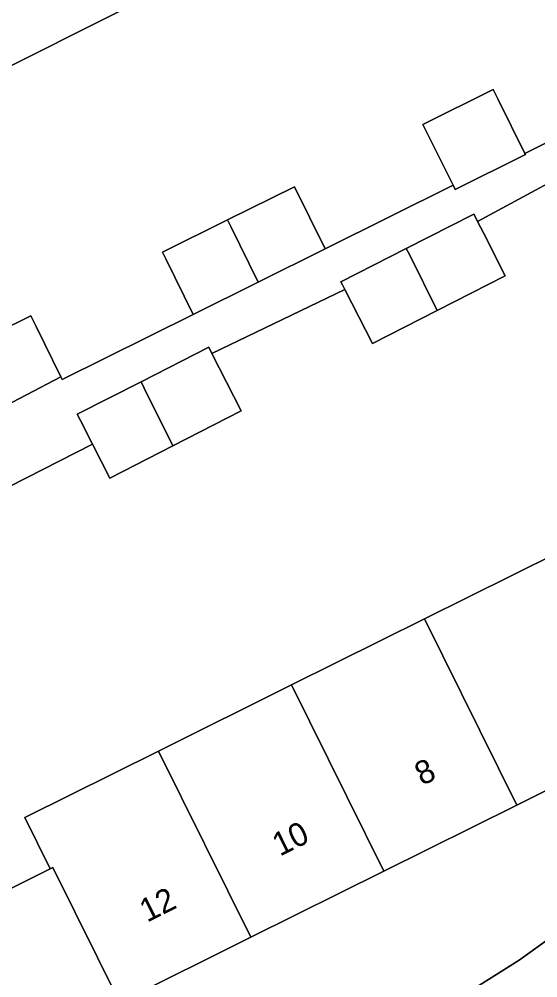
# Model space of a CAD drawing. Extents: x 157793 to 159380, y 380877 to 382313.
# Drawn here: x 158869.93 to 158892.05, y 381779.27 to 381820.12 of the extents above; entities that cross this region are included whole.
import ezdxf

# ---------------------------------------------------------------- set-up
doc = ezdxf.new("R2010")
doc.units = 0
for name, color, linetype in [('IMGEO_Erf', 7, 'Continuous'), ('IMGEO_Pand', 7, 'Continuous'), ('IMGEO_Pand_nummerreeks', 7, 'Continuous'), ('IMGEO_Voetpad_open', 7, 'Continuous')]:
    doc.layers.add(name, color=color, linetype=linetype)

msp = doc.modelspace()

# ---------------------------------------------------------------- linework, layer by layer
at = {"layer": 'IMGEO_Erf'}
for points in [[(158864.839, 381825.626), (158870.507, 381828.442), (158876.176, 381831.258), (158881.845, 381834.074), (158887.679, 381836.972), (158891.596, 381829.085), (158885.74, 381826.176), (158880.071, 381823.36), (158874.402, 381820.544), (158868.734, 381817.728)], [(158867.452, 381806.014), (158870.436, 381807.48), (158870.532, 381807.285), (158870.659, 381807.026), (158871.713, 381804.879), (158871.773, 381804.761), (158877.359, 381807.544), (158876.184, 381809.907), (158876.044, 381810.188), (158878.815, 381811.566), (158881.668, 381812.985), (158882.983, 381810.341), (158888.435, 381813.05), (158887.346, 381815.24), (158887.147, 381815.64), (158890.145, 381817.131), (158890.344, 381816.731), (158891.504, 381814.399), (158894.272, 381815.776), (158892.918, 381818.501), (158895.796, 381819.931), (158897.15, 381817.206), (158898.914, 381818.132), (158897.503, 381820.82)], [(158894.958, 381814.452), (158889.485, 381811.497), (158889.73, 381811.015), (158890.664, 381809.185), (158887.758, 381807.703), (158884.997, 381806.295), (158883.818, 381808.607), (158878.155, 381805.877), (158879.404, 381803.429), (158876.485, 381801.94), (158873.797, 381800.569), (158873.058, 381802.018), (158867.391, 381799.128)], [(158859.956, 381778.297), (158865.624, 381781.112), (158871.253, 381783.908), (158870.167, 381786.095), (158875.876, 381788.931), (158881.547, 381791.748), (158887.216, 381794.564), (158892.885, 381797.38), (158898.554, 381800.196), (158904.346, 381803.073), (158908.286, 381795.141), (158902.494, 381792.264), (158896.825, 381789.448), (158891.156, 381786.632), (158885.487, 381783.816), (158879.817, 381780.999), (158874.34, 381778.279)], [(158878.715, 381772.119), (158891.259, 381780.024), (158900.075, 381786.358)]]:
    msp.add_lwpolyline(points, dxfattribs=at)
at = {"layer": 'IMGEO_Pand'}
for points in [[(158864.839, 381825.626), (158868.734, 381817.728), (158874.402, 381820.544), (158870.507, 381828.442)], [(158890.344, 381816.731), (158890.145, 381817.131), (158887.147, 381815.64), (158887.346, 381815.24), (158888.435, 381813.05), (158888.524, 381812.871), (158891.523, 381814.362), (158891.504, 381814.399)], [(158878.815, 381811.566), (158878.955, 381811.285), (158880.13, 381808.922), (158882.983, 381810.341), (158881.668, 381812.985)], [(158880.13, 381808.922), (158878.955, 381811.285), (158878.815, 381811.566), (158876.044, 381810.188), (158876.184, 381809.907), (158877.359, 381807.544)], [(158889.485, 381811.497), (158889.483, 381811.501), (158889.443, 381811.579), (158889.322, 381811.816), (158886.443, 381810.348), (158886.504, 381810.226), (158886.601, 381810.031), (158887.758, 381807.703), (158890.664, 381809.185), (158889.73, 381811.015)], [(158886.601, 381810.031), (158886.504, 381810.226), (158886.443, 381810.348), (158883.655, 381808.926), (158883.718, 381808.804), (158883.816, 381808.61), (158883.818, 381808.607), (158884.997, 381806.295), (158887.758, 381807.703)], [(158867.452, 381806.014), (158867.548, 381805.819), (158868.77, 381803.34), (158871.713, 381804.879), (158870.659, 381807.026), (158870.532, 381807.285), (158870.436, 381807.48)], [(158878.155, 381805.877), (158878.019, 381806.144), (158875.129, 381804.67), (158875.263, 381804.399), (158876.485, 381801.94), (158879.404, 381803.429)], [(158875.263, 381804.399), (158875.129, 381804.67), (158872.412, 381803.284), (158872.549, 381803.015), (158873.058, 381802.018), (158873.797, 381800.569), (158876.485, 381801.94)], [(158892.885, 381797.38), (158887.216, 381794.564), (158891.156, 381786.632), (158896.825, 381789.448)], [(158881.547, 381791.748), (158885.487, 381783.816), (158891.156, 381786.632), (158887.216, 381794.564)], [(158881.547, 381791.748), (158875.876, 381788.931), (158879.817, 381780.999), (158885.487, 381783.816)], [(158879.817, 381780.999), (158875.876, 381788.931), (158870.167, 381786.095), (158871.253, 381783.908), (158871.374, 381783.968), (158874.221, 381778.22), (158874.34, 381778.279)], [(158874.34, 381778.279), (158874.221, 381778.22), (158871.374, 381783.968), (158871.253, 381783.908), (158865.624, 381781.112), (158869.55, 381773.211), (158875.411, 381776.122)]]:
    msp.add_lwpolyline(points, close=True, dxfattribs=at)
at = {"layer": 'IMGEO_Voetpad_open'}
for points in [[(158894.272, 381815.776), (158891.504, 381814.399), (158891.523, 381814.362), (158888.524, 381812.871), (158888.435, 381813.05), (158882.983, 381810.341), (158880.13, 381808.922), (158877.359, 381807.544), (158871.773, 381804.761), (158871.713, 381804.879), (158868.77, 381803.34)], [(158867.391, 381799.128), (158873.058, 381802.018), (158872.549, 381803.015), (158872.412, 381803.284), (158875.129, 381804.67), (158878.019, 381806.144), (158878.155, 381805.877), (158883.818, 381808.607), (158883.816, 381808.61), (158883.718, 381808.804), (158883.655, 381808.926), (158886.443, 381810.348), (158889.322, 381811.816), (158889.443, 381811.579), (158889.483, 381811.501), (158889.485, 381811.497), (158894.958, 381814.452)], [(158911.376, 381792.049), (158909.65, 381795.84), (158909.576, 381795.185), (158909.302, 381794.212), (158908.849, 381793.28), (158908.232, 381792.52), (158900.075, 381786.358), (158891.259, 381780.024), (158878.715, 381772.119), (158860.991, 381761.905), (158859.183, 381760.908), (158855.214, 381758.764), (158825.906, 381743.093), (158820.244, 381740.111), (158818.933, 381739.403), (158798.11, 381728.155), (158792.233, 381725.182)]]:
    msp.add_lwpolyline(points, dxfattribs=at)

# ---------------------------------------------------------------- texts
at = {"layer": 'IMGEO_Pand_nummerreeks'}
for s, p in [('8', (158887.12, 381787.441)), ('10', (158881.049, 381784.426)), ('12', (158875.386, 381781.613))]:
    msp.add_text(s, height=1, rotation=26.415, dxfattribs=at).set_placement(p)

doc.saveas('drawing.dxf')
